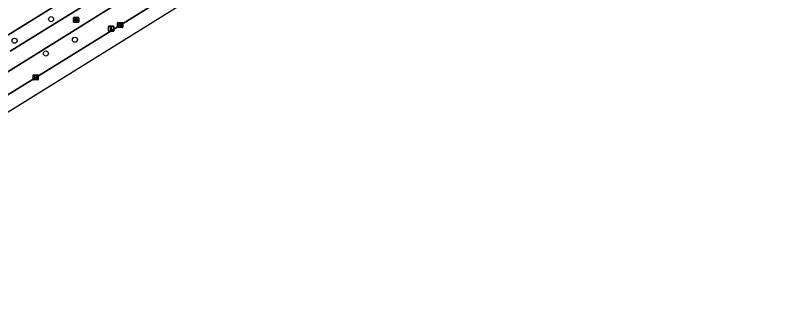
# Model space of a CAD drawing. Extents: x 159352 to 160617, y 385888 to 387323.
# Drawn here: x 160134.7 to 160283.6, y 386141.7 to 386198 of the extents above; entities that cross this region are included whole.
import ezdxf

# ---------------------------------------------------------------- set-up
doc = ezdxf.new("R2010")
doc.units = 0
for name, color, linetype in [('IMGEO_Berm_groen', 7, 'Continuous'), ('IMGEO_Boom', 7, 'Continuous'), ('IMGEO_Fietspad_open', 7, 'Continuous'), ('IMGEO_Kolk', 7, 'Continuous'), ('IMGEO_Lichtmast', 7, 'Continuous'), ('IMGEO_Rijbaan_regionaal_gesloten', 7, 'Continuous'), ('IMGEO_Rioolput', 7, 'Continuous'), ('IMGEO_Voetpad_open', 7, 'Continuous')]:
    doc.layers.add(name, color=color, linetype=linetype)

msp = doc.modelspace()

# ---------------------------------------------------------------- linework, layer by layer
at = {"layer": 'IMGEO_Berm_groen'}
for points in [[(160171.87, 386206.53), (160184.83, 386214.57), (160189.35, 386217.4), (160194.94, 386220.88), (160205.99, 386227.73), (160241.9, 386250), (160277.5, 386272.1), (160275.39, 386275.45), (160269.64, 386271.83), (160255.72, 386262.97), (160236.83, 386251.31), (160234.73, 386250), (160213.01, 386236.46), (160199.93, 386228.55), (160192.96, 386224.15), (160186.78, 386220.38), (160182.77, 386217.94), (160173.71, 386212.34), (160115.31, 386175.9), (160101.9, 386167.55), (160088.64, 386159.47), (160065.26, 386144.98)], [(160133.73, 386191.04), (160156.38, 386205.15), (160169.75, 386213.46), (160187.03, 386224.13), (160185.47, 386226.6), (160096.18, 386171.2), (160050.91, 386143.09), (160041.72, 386137.38), (160049.07, 386140.25), (160050.39, 386140.75), (160052.07, 386141.46), (160053.8, 386142.27), (160056.83, 386143.76)], [(160042.68, 386126.39), (160046.06, 386128.51), (160064.51, 386139.98), (160081.64, 386150.54), (160096.5, 386159.78), (160103.89, 386164.36), (160111.45, 386169.04), (160120.16, 386174.47), (160171.87, 386206.53)]]:
    msp.add_lwpolyline(points, dxfattribs=at)
at = {"layer": 'IMGEO_Boom'}
for centre in [(160141.69, 386197.28), (160134.59, 386193.08), (160146.32, 386193.28), (160140.68, 386190.6)]:
    msp.add_circle(centre, 0.489, dxfattribs=at)
at = {"layer": 'IMGEO_Fietspad_open'}
for points in [[(160330.62, 386313.39), (160330.41, 386313.22), (160330.19, 386313.07), (160328.4, 386311.97), (160325.81, 386310.37), (160318.33, 386305.7), (160298.17, 386293.08), (160283.89, 386284.19), (160282.29, 386283.19), (160281.17, 386282.5), (160270.99, 386276.15), (160248.39, 386262.11), (160228.71, 386250), (160228.15, 386249.66), (160210.99, 386238.98), (160192.66, 386227.6), (160188.06, 386224.77), (160187.03, 386224.13), (160169.75, 386213.46), (160156.38, 386205.15), (160133.73, 386191.04)], [(160065.26, 386144.98), (160088.64, 386159.47), (160101.9, 386167.55), (160115.31, 386175.9), (160173.71, 386212.34), (160182.77, 386217.94), (160186.78, 386220.38), (160192.96, 386224.15), (160199.93, 386228.55), (160213.01, 386236.46), (160234.73, 386250), (160236.83, 386251.31), (160255.72, 386262.97), (160269.64, 386271.83), (160275.39, 386275.45), (160287.85, 386283), (160305.21, 386293.74), (160327.59, 386307.59), (160329.72, 386308.91), (160330.27, 386309.25), (160332, 386310.35)]]:
    msp.add_lwpolyline(points, dxfattribs=at)
at = {"layer": 'IMGEO_Kolk'}
for p, q in [((160154.61, 386195.72), (160154.61, 386196.58)), ((160154.69, 386196.65), (160155.54, 386196.65)), ((160155.1, 386196.43), (160155.13, 386196.43)), ((160155.61, 386196.58), (160155.61, 386195.72)), ((160155.54, 386195.65), (160154.69, 386195.65)), ((160154.87, 386196.14), (160154.87, 386196.16)), ((160155.31, 386196.11), (160154.91, 386196.11)), ((160154.92, 386196.19), (160155.31, 386196.19)), ((160155.12, 386195.87), (160155.1, 386195.87)), ((160155.36, 386196.16), (160155.36, 386196.14)), ((160138.17, 386185.52), (160138.17, 386186.38)), ((160138.25, 386186.45), (160139.1, 386186.45)), ((160138.43, 386185.94), (160138.43, 386185.96)), ((160138.47, 386185.99), (160138.87, 386185.99)), ((160138.87, 386185.91), (160138.47, 386185.91)), ((160138.66, 386186.23), (160138.68, 386186.23)), ((160138.91, 386185.96), (160138.91, 386185.94)), ((160139.17, 386186.38), (160139.17, 386185.52)), ((160139.1, 386185.45), (160138.25, 386185.45)), ((160138.68, 386185.67), (160138.66, 386185.67))]:
    msp.add_line(p, q, dxfattribs=at)
for points in [[(160154.61, 386195.72), (160154.61, 386196.58)], [(160154.69, 386196.65), (160155.54, 386196.65)], [(160155.61, 386196.58), (160155.61, 386195.72)], [(160155.54, 386195.65), (160154.69, 386195.65)], [(160138.17, 386185.52), (160138.17, 386186.38)], [(160138.25, 386186.45), (160139.1, 386186.45)], [(160139.17, 386186.38), (160139.17, 386185.52)], [(160139.1, 386185.45), (160138.25, 386185.45)]]:
    msp.add_lwpolyline(points, dxfattribs=at)
for centre, radius, start, end in [((160154.69, 386196.57), 0.0765, 91.552, 178.448), ((160154.69, 386196.57), 0.0765, 91.552, 178.448), ((160155.54, 386196.57), 0.0765, 1.552, 88.448), ((160155.54, 386196.57), 0.0765, 1.552, 88.448), ((160154.69, 386195.73), 0.0765, 181.552, 268.448), ((160154.69, 386195.73), 0.0765, 181.552, 268.448), ((160154.91, 386196.15), 0.0403, 85.8775, 175.7526), ((160154.91, 386196.14), 0.0366, 178.938, 274.7102), ((160155.32, 386196.15), 0.0386, 1.7309, 96.639), ((160155.31, 386196.15), 0.043, 264.8664, 352.4533), ((160155.54, 386195.73), 0.0765, 271.552, 358.448), ((160155.54, 386195.73), 0.0765, 271.552, 358.448), ((160138.25, 386186.38), 0.0765, 91.552, 178.448), ((160138.25, 386186.38), 0.0765, 91.552, 178.448), ((160138.47, 386185.95), 0.0403, 85.8775, 175.7526), ((160138.47, 386185.94), 0.0366, 178.938, 274.7102), ((160138.88, 386185.96), 0.0386, 1.7309, 96.639), ((160138.87, 386185.95), 0.043, 264.8664, 352.4533), ((160139.1, 386186.38), 0.0765, 1.552, 88.448), ((160139.1, 386186.38), 0.0765, 1.552, 88.448), ((160138.25, 386185.53), 0.0765, 181.552, 268.448), ((160138.25, 386185.53), 0.0765, 181.552, 268.448), ((160139.1, 386185.53), 0.0765, 271.552, 358.448), ((160139.1, 386185.53), 0.0765, 271.552, 358.448)]:
    msp.add_arc(centre, radius, start, end, dxfattribs=at)
for centre, major_axis, ratio, start_param, end_param in [((160155.1, 386196.15), (-0.387, 0.002), 0.722429, 4.712389, 7.853982), ((160155.12, 386196.15), (-0.39, 0.002), 0.717154, 1.570796, 4.712389), ((160138.66, 386185.95), (-0.387, 0.002), 0.722429, 4.712389, 7.853982), ((160138.68, 386185.95), (-0.39, 0.002), 0.717154, 1.570796, 4.712389)]:
    msp.add_ellipse(centre, major_axis=major_axis, ratio=ratio, start_param=start_param, end_param=end_param, dxfattribs=at)
at = {"layer": 'IMGEO_Lichtmast'}
for p, q in [((160152.85, 386195.04), (160152.85, 386195.84)), ((160152.85, 386195.84), (160152.85, 386195.04)), ((160152.95, 386195.94), (160153.74, 386195.94)), ((160153.74, 386195.94), (160152.95, 386195.94)), ((160153.74, 386194.94), (160152.95, 386194.94)), ((160152.95, 386194.94), (160153.74, 386194.94)), ((160153.84, 386195.84), (160153.84, 386195.04)), ((160153.84, 386195.04), (160153.84, 386195.84))]:
    msp.add_line(p, q, dxfattribs=at)
msp.add_lwpolyline([(160153.27, 386195.82), (160153.42, 386195.82), (160153.42, 386195.07), (160153.27, 386195.07), (160153.27, 386195.82)], dxfattribs=at)
for centre, start, end in [((160152.95, 386195.84), 90, 180), ((160152.95, 386195.84), 90, 180), ((160152.95, 386195.04), 180, 270), ((160152.95, 386195.04), 180, 270), ((160153.74, 386195.84), 0, 90), ((160153.74, 386195.84), 360, 90), ((160153.74, 386195.04), 270, 0), ((160153.74, 386195.04), 270, 0)]:
    msp.add_arc(centre, 0.1, start, end, dxfattribs=at)
at = {"layer": 'IMGEO_Rijbaan_regionaal_gesloten'}
for points in [[(159680.59, 385901.52), (159678.37, 385900.4), (159677.09, 385899.83), (159676.05, 385899.38), (159674.34, 385898.62), (159673.6, 385898.41), (159672.38, 385898.15), (159671.13, 385898.01), (159669.88, 385897.97), (159668.84, 385898.03), (159672.27, 385892.74), (159701.42, 385910.45), (159730.34, 385928.01), (160003.32, 386098.38), (160029.67, 386114.83), (160338.73, 386306.96), (160519.65, 386421.28), (160554.01, 386449.86), (160584.37, 386476.5)], [(160331.67, 386305.76), (160329.55, 386304.43), (160289.85, 386279.77), (160287.58, 386278.36), (160285.96, 386277.35), (160284.76, 386276.61), (160280.83, 386274.16), (160277.5, 386272.1), (160241.9, 386250), (160205.99, 386227.73), (160194.94, 386220.88), (160189.35, 386217.4), (160184.83, 386214.57), (160171.87, 386206.53), (160120.16, 386174.47)]]:
    msp.add_lwpolyline(points, dxfattribs=at)
at = {"layer": 'IMGEO_Rioolput'}
for p, q in [((160146.04, 386196.72), (160146.04, 386197.57)), ((160146.12, 386197.65), (160146.97, 386197.65)), ((160146.97, 386196.65), (160146.12, 386196.65)), ((160146.3, 386197.14), (160146.3, 386197.15)), ((160146.34, 386197.19), (160146.74, 386197.19)), ((160146.74, 386197.1), (160146.34, 386197.1)), ((160146.53, 386197.43), (160146.55, 386197.43)), ((160146.55, 386196.87), (160146.53, 386196.87)), ((160146.78, 386197.15), (160146.78, 386197.14)), ((160147.04, 386197.57), (160147.04, 386196.72))]:
    msp.add_line(p, q, dxfattribs=at)
for points in [[(160146.04, 386196.72), (160146.04, 386197.57)], [(160146.12, 386197.65), (160146.97, 386197.65)], [(160146.97, 386196.65), (160146.12, 386196.65)], [(160147.04, 386197.57), (160147.04, 386196.72)]]:
    msp.add_lwpolyline(points, dxfattribs=at)
for centre, radius, start, end in [((160146.12, 386197.57), 0.0765, 91.552, 178.448), ((160146.12, 386197.57), 0.0765, 91.552, 178.448), ((160146.12, 386196.72), 0.0765, 181.552, 268.448), ((160146.12, 386196.72), 0.0765, 181.552, 268.448), ((160146.34, 386197.15), 0.0403, 85.8775, 175.7526), ((160146.34, 386197.14), 0.0366, 178.938, 274.7102), ((160146.75, 386197.15), 0.0386, 1.7309, 96.639), ((160146.74, 386197.15), 0.043, 264.8664, 352.4533), ((160146.97, 386197.57), 0.0765, 1.552, 88.448), ((160146.97, 386197.57), 0.0765, 1.552, 88.448), ((160146.97, 386196.72), 0.0765, 271.552, 358.448), ((160146.97, 386196.72), 0.0765, 271.552, 358.448)]:
    msp.add_arc(centre, radius, start, end, dxfattribs=at)
for centre, major_axis, ratio, start_param, end_param in [((160146.53, 386197.15), (-0.387, 0.002), 0.722429, 4.712389, 7.853982), ((160146.55, 386197.15), (-0.39, 0.002), 0.717154, 1.570796, 4.712389)]:
    msp.add_ellipse(centre, major_axis=major_axis, ratio=ratio, start_param=start_param, end_param=end_param, dxfattribs=at)
at = {"layer": 'IMGEO_Voetpad_open'}
msp.add_lwpolyline([(160096.18, 386171.2), (160185.47, 386226.6), (160187.03, 386224.13), (160188.06, 386224.77), (160186.53, 386227.25), (160223.14, 386250), (160279.6, 386285.07), (160281.17, 386282.5), (160282.29, 386283.19), (160280.7, 386285.76), (160282.27, 386286.74), (160324.27, 386312.83)], dxfattribs=at)

doc.saveas('drawing.dxf')
